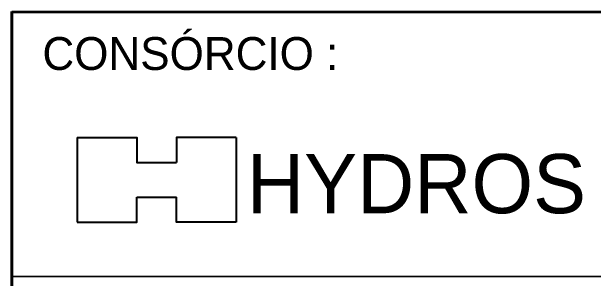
# Model space of a CAD drawing. Extents: x 553962 to 842807, y 8883888 to 9032388.
# Drawn here: x 796547 to 805382, y 8897334 to 8901393 of the extents above; entities that cross this region are included whole.
import ezdxf
from ezdxf.enums import TextEntityAlignment as Align

# ---------------------------------------------------------------- set-up
doc = ezdxf.new("R2010")
doc.units = 0
doc.header["$LTSCALE"] = 200
doc.layers.add('4', color=7, linetype='Continuous', lineweight=25)

msp = doc.modelspace()

# ---------------------------------------------------------------- linework, layer by layer
at = {"layer": '4', "lineweight": 40}
for p, q in [((796549.8, 8901392.8), (796547.3, 8886392.8)), ((796549.8, 8901392.8), (796547.3, 8886392.8)), ((796549.8, 8901392.8), (840297.3, 8901390.3)), ((796549.8, 8901392.8), (840297.3, 8901390.3)), ((797542.3, 8899475.3), (797542.3, 8898190.3)), ((797542.3, 8899475.3), (797542.3, 8898190.3)), ((799957.3, 8899475.3), (799957.3, 8898190.3)), ((799957.3, 8899475.3), (799957.3, 8898190.3)), ((798447.3, 8898567.8), (799049.8, 8898567.8)), ((798447.3, 8898567.8), (799049.8, 8898567.8)), ((796552.3, 8897362.8), (840302.3, 8897390.3)), ((796552.3, 8897362.8), (840302.3, 8897390.3))]:
    msp.add_line(p, q, dxfattribs=at)
at = {"layer": '4', "lineweight": 53}
for p, q in [((796547.3, 8886392.8), (796549.8, 8901392.8)), ((796547.3, 8886392.8), (796549.8, 8901392.8)), ((796557.3, 8901387.8), (840307.3, 8901387.8)), ((796557.3, 8886387.8), (796557.3, 8901387.8)), ((796557.3, 8901387.8), (840307.3, 8901387.8)), ((796557.3, 8886387.8), (796557.3, 8901387.8))]:
    msp.add_line(p, q, dxfattribs=at)
at = {"layer": '4', "lineweight": 40}
for points in [[(797542.3, 8899475.3), (798447.3, 8899475.3), (798447.3, 8899095.3), (799049.8, 8899095.3)], [(797542.3, 8899475.3), (798447.3, 8899475.3), (798447.3, 8899095.3), (799049.8, 8899095.3)], [(799957.3, 8899475.3), (799049.8, 8899475.3), (799049.8, 8899095.3)], [(799957.3, 8899475.3), (799049.8, 8899475.3), (799049.8, 8899095.3)], [(797542.3, 8898190.3), (798447.3, 8898190.3), (798447.3, 8898567.8)], [(797542.3, 8898190.3), (798447.3, 8898190.3), (798447.3, 8898567.8)], [(799957.3, 8898190.3), (799049.8, 8898190.3), (799049.8, 8898567.8)], [(799957.3, 8898190.3), (799049.8, 8898190.3), (799049.8, 8898567.8)]]:
    msp.add_lwpolyline(points, dxfattribs=at)

# ---------------------------------------------------------------- texts
at = {"layer": '4'}
msp.add_text('CONSÓRCIO :', height=499.9, dxfattribs=at).set_placement((797014.8, 8900505.3))
msp.add_text('CONSÓRCIO :', height=499.9, dxfattribs=at).set_placement((797014.8, 8900505.3))
msp.add_text('HYDROS', height=900, dxfattribs=at).set_placement((802695.1, 8898325.3), align=Align.CENTER)
msp.add_text('HYDROS', height=900, dxfattribs=at).set_placement((802695.1, 8898325.3), align=Align.CENTER)

doc.saveas('drawing.dxf')
